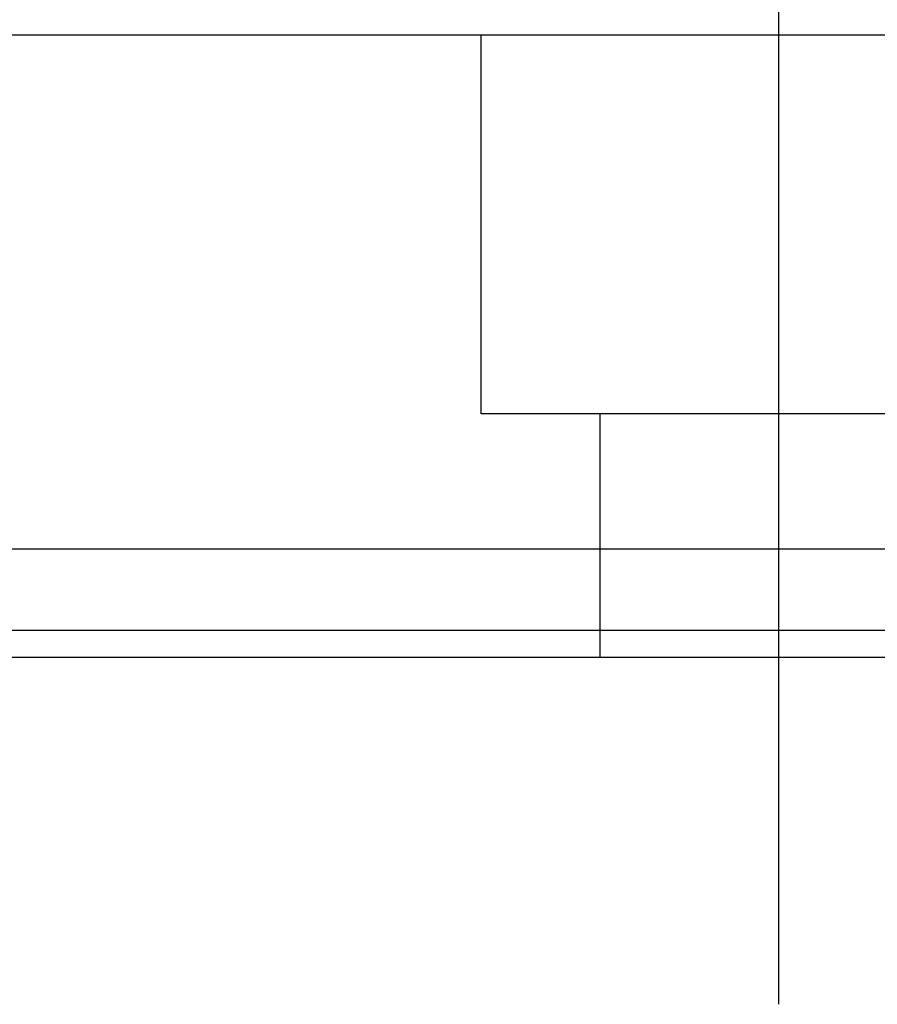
# Model space of a CAD drawing. Header units: millimetres. Extents: x -2774 to 3135, y -1571 to 860.
# Tile 444 of 625: x -692 to -677, y -891 to -873. Entities that reach past the tile are written whole.
import ezdxf
from ezdxf.lldxf.tags import DXFTag

# ---------------------------------------------------------------- set-up
doc = ezdxf.new("R2010")
doc.units = ezdxf.units.MM
doc.layers.get('0').update_dxf_attribs({"linetype": 'CONTINUOUS'})
tags = doc.linetypes.add('DASHED', pattern=[25.72, 12.86, -12.86]).pattern_tags.tags
tags[6:7] = [DXFTag(74, 4), DXFTag(75, 0), DXFTag(340, '0'), DXFTag(46, 0.0), DXFTag(50, 0.0), DXFTag(44, 0.0), DXFTag(45, 0.0)]
tags[4:5] = [DXFTag(74, 4), DXFTag(75, 0), DXFTag(340, '0'), DXFTag(46, 0.0), DXFTag(50, 0.0), DXFTag(44, 0.0), DXFTag(45, 0.0)]

msp = doc.modelspace()

# ---------------------------------------------------------------- linework, layer by layer
at = {"color": 0, "ltscale": 0.2}
msp.add_line((-678.445, -891.062), (-678.445, -865.312), dxfattribs=at)
at = {"color": 0, "linetype": 'DASHED'}
for p, q in [((-108.445, -873.149), (-748.445, -873.149)), ((-683.945, -880.149), (-683.945, -873.149)), ((-672.945, -880.149), (-683.945, -880.149)), ((-681.745, -884.649), (-681.745, -880.149)), ((-108.445, -884.149), (-748.445, -884.149))]:
    msp.add_line(p, q, dxfattribs=at)
at = {"color": 0, "linetype": 'Continuous'}
for p, q in [((-108.445, -882.649), (-748.445, -882.649)), ((-108.445, -884.649), (-748.445, -884.649))]:
    msp.add_line(p, q, dxfattribs=at)

doc.saveas('drawing.dxf')
